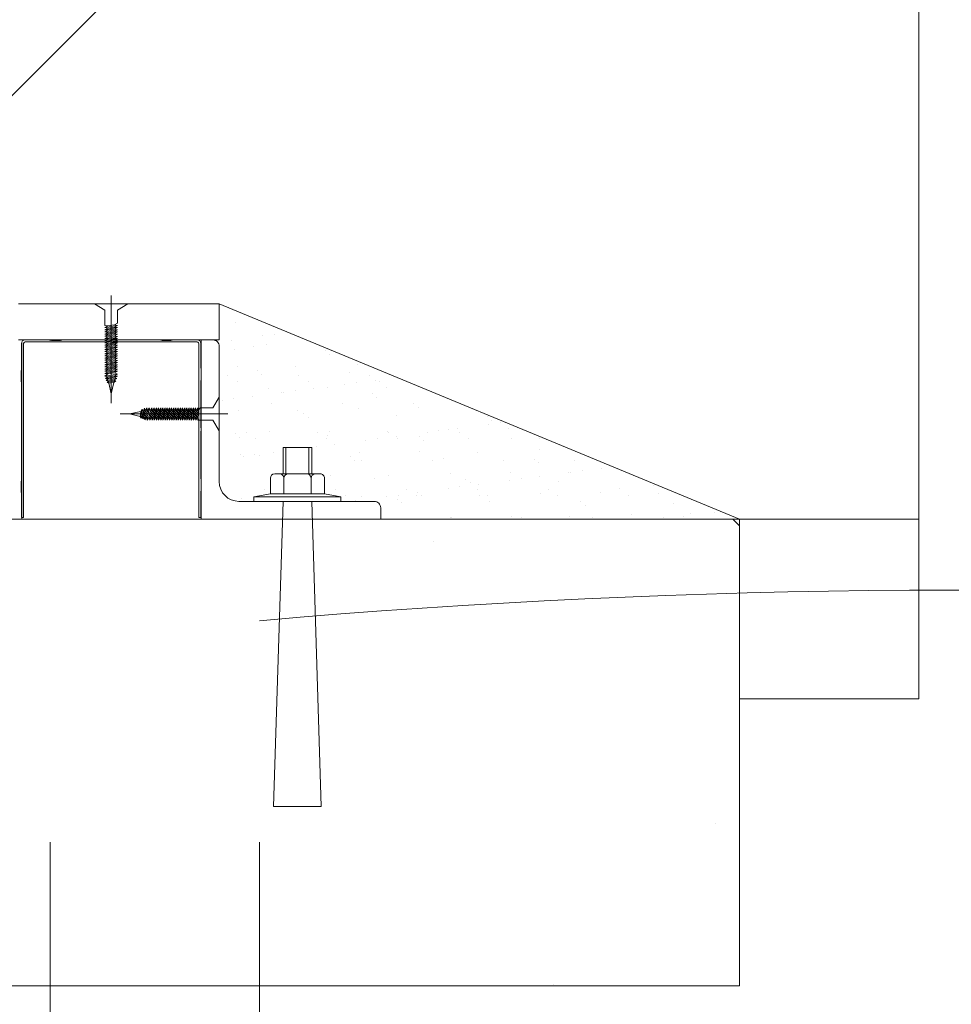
# Model space of a CAD drawing. Header units: millimetres. Extents: x 53645 to 137188, y 78097 to 135542.
# Tile 263 of 288: x 121340 to 121405, y 129178 to 129246. Entities that reach past the tile are written whole.
import ezdxf

# ---------------------------------------------------------------- set-up
doc = ezdxf.new("R2010")
doc.units = ezdxf.units.MM
doc.linetypes.add('CENTER', pattern=[20, 15, -1.7, 1.6, -1.7])
doc.layers.add('doors_windows', color=4, linetype='Continuous', lineweight=5)
doc.layers.add('Wall2', color=40, linetype='Continuous', lineweight=5)

# ---------------------------------------------------------------- blocks, each defined once
blk = doc.blocks.new('dsgdf')
at = {"color": 0, "lineweight": 0, "ltscale": 100}
for p, q in [((152208.681, 47621.547), (152208.681, 47932.771)), ((152223.261, 47621.547), (152223.261, 47860.801)), ((152223.261, 47631.547), (152208.681, 47631.547)), ((152223.261, 47631.547), (152208.681, 47631.547))]:
    blk.add_line(p, q, dxfattribs=at)
at = {"color": 0, "lineweight": 0}
for p, q in [((152256.703, 47631.547), (152161.703, 47631.547)), ((152256.703, 47599.047), (152256.703, 47631.547)), ((152256.703, 47611.547), (152269.203, 47611.547)), ((152161.703, 47599.047), (152256.703, 47599.047)), ((152206.818, 47598.922), (152206.672, 47598.922)), ((152206.672, 47597.285), (152206.672, 47598.922)), ((152206.818, 47586.797), (152206.818, 47598.922)), ((152219.172, 47598.922), (152219.026, 47598.922)), ((152219.026, 47586.797), (152219.026, 47598.922)), ((152219.172, 47598.922), (152219.172, 47597.16)), ((152219.172, 47597.806), (152219.172, 47598.922)), ((152220.453, 47584.047), (152256.703, 47599.047)), ((152232.373, 47599.043), (152232.373, 47599.043)), ((152236.579, 47598.919), (152236.579, 47598.919)), ((152236.661, 47598.889), (152236.661, 47598.889)), ((152240.816, 47598.836), (152240.816, 47598.836)), ((152241.522, 47598.91), (152241.522, 47598.91)), ((152244.877, 47598.855), (152244.877, 47598.855)), ((152246.466, 47598.901), (152246.466, 47598.901)), ((152249.165, 47598.701), (152249.165, 47598.701)), ((152251.41, 47598.892), (152251.41, 47598.892)), ((152251.504, 47599.022), (152251.504, 47599.022)), ((152252.795, 47598.852), (152252.795, 47598.852)), ((152245.952, 47598.104), (152245.952, 47598.104)), ((152253.32, 47598.648), (152253.32, 47598.648)), ((152254.951, 47598.568), (152254.951, 47598.568)), ((152222.01, 47597.588), (152222.01, 47597.588)), ((152229.225, 47597.393), (152229.225, 47597.393)), ((152229.965, 47597.747), (152229.965, 47597.747)), ((152230.359, 47597.453), (152230.359, 47597.453)), ((152232.121, 47597.463), (152232.121, 47597.463)), ((152232.861, 47597.641), (152232.861, 47597.641)), ((152232.948, 47597.354), (152232.948, 47597.354)), ((152233.154, 47597.909), (152233.154, 47597.909)), ((152234.169, 47597.384), (152234.169, 47597.384)), ((152234.514, 47597.4), (152234.514, 47597.4)), ((152238.575, 47597.42), (152238.575, 47597.42)), ((152239.112, 47597.375), (152239.112, 47597.375)), ((152239.307, 47597.781), (152239.307, 47597.781)), ((152244.056, 47597.366), (152244.056, 47597.366)), ((152245.66, 47597.836), (152245.66, 47597.836)), ((152249, 47597.357), (152249, 47597.357)), ((152252.106, 47597.976), (152252.106, 47597.976)), ((152206.641, 47597.089), (152206.672, 47597.285)), ((152206.641, 47596.464), (152206.641, 47597.089)), ((152219.203, 47596.964), (152219.172, 47597.16)), ((152219.203, 47596.339), (152219.203, 47596.964)), ((152223.612, 47596.976), (152223.612, 47596.976)), ((152228.556, 47596.967), (152228.556, 47596.967)), ((152233.499, 47596.958), (152233.499, 47596.958)), ((152234.238, 47597.184), (152234.238, 47597.184)), ((152236.394, 47596.901), (152236.394, 47596.901)), ((152237.221, 47596.792), (152237.221, 47596.792)), ((152238.443, 47596.949), (152238.443, 47596.949)), ((152238.511, 47596.622), (152238.511, 47596.622)), ((152242.863, 47597.265), (152242.863, 47597.265)), ((152243.387, 47596.94), (152243.387, 47596.94)), ((152247.018, 47597.212), (152247.018, 47597.212)), ((152248.33, 47596.931), (152248.33, 47596.931)), ((152250.724, 47596.711), (152250.724, 47596.711)), ((152251.079, 47597.232), (152251.079, 47597.232)), ((152206.641, 47596.464), (152206.672, 47596.268)), ((152206.672, 47592.726), (152206.672, 47596.268)), ((152219.203, 47596.339), (152219.172, 47596.143)), ((152219.172, 47596.143), (152219.172, 47592.994)), ((152224.057, 47596.018), (152224.057, 47596.018)), ((152228.212, 47595.965), (152228.212, 47595.965)), ((152231.281, 47596.193), (152231.281, 47596.193)), ((152232.273, 47595.984), (152232.273, 47595.984)), ((152237.634, 47596.248), (152237.634, 47596.248)), ((152237.926, 47596.516), (152237.926, 47596.516)), ((152240.668, 47596.338), (152240.668, 47596.338)), ((152241.494, 47596.229), (152241.494, 47596.229)), ((152242.785, 47596.059), (152242.785, 47596.059)), ((152244.08, 47596.388), (152244.08, 47596.388)), ((152236.561, 47595.83), (152236.561, 47595.83)), ((152240.716, 47595.777), (152240.716, 47595.777)), ((152244.777, 47595.796), (152244.777, 47595.796)), ((152244.941, 47595.775), (152244.941, 47595.775)), ((152245.767, 47595.667), (152245.767, 47595.667)), ((152247.058, 47595.497), (152247.058, 47595.497)), ((152220.465, 47594.971), (152220.465, 47594.971)), ((152222.111, 47594.671), (152222.111, 47594.671)), ((152222.938, 47594.562), (152222.938, 47594.562)), ((152223.255, 47594.605), (152223.255, 47594.605)), ((152229.608, 47594.66), (152229.608, 47594.66)), ((152229.9, 47594.928), (152229.9, 47594.928)), ((152230.353, 47594.953), (152230.353, 47594.953)), ((152235.297, 47594.944), (152235.297, 47594.944)), ((152236.054, 47594.8), (152236.054, 47594.8)), ((152240.24, 47594.935), (152240.24, 47594.935)), ((152242.406, 47594.854), (152242.406, 47594.854)), ((152242.698, 47595.123), (152242.698, 47595.123)), ((152245.184, 47594.926), (152245.184, 47594.926)), ((152221.91, 47594.529), (152221.91, 47594.529)), ((152224.228, 47594.392), (152224.228, 47594.392)), ((152227.211, 47593.999), (152227.211, 47593.999)), ((152230.259, 47594.394), (152230.259, 47594.394)), ((152234.414, 47594.341), (152234.414, 47594.341)), ((152238.475, 47594.361), (152238.475, 47594.361)), ((152242.763, 47594.206), (152242.763, 47594.206)), ((152221.874, 47593.339), (152221.874, 47593.339)), ((152222.999, 47593.427), (152222.999, 47593.427)), ((152227.943, 47593.418), (152227.943, 47593.418)), ((152228.028, 47593.212), (152228.028, 47593.212)), ((152228.501, 47593.829), (152228.501, 47593.829)), ((152230.658, 47593.546), (152230.658, 47593.546)), ((152231.484, 47593.437), (152231.484, 47593.437)), ((152232.775, 47593.267), (152232.775, 47593.267)), ((152232.887, 47593.409), (152232.887, 47593.409)), ((152234.38, 47593.266), (152234.38, 47593.266)), ((152234.672, 47593.534), (152234.672, 47593.534)), ((152237.83, 47593.4), (152237.83, 47593.4)), ((152240.826, 47593.407), (152240.826, 47593.407)), ((152242.774, 47593.391), (152242.774, 47593.391)), ((152206.672, 47589.577), (152206.672, 47592.726)), ((152219.172, 47592.994), (152219.203, 47592.797)), ((152219.203, 47592.797), (152219.172, 47592.601)), ((152219.172, 47592.601), (152219.172, 47589.452)), ((152221.582, 47593.071), (152221.582, 47593.071)), ((152222.33, 47593), (152222.33, 47593)), ((152223.957, 47592.959), (152223.957, 47592.959)), ((152227.273, 47592.991), (152227.273, 47592.991)), ((152228.112, 47592.906), (152228.112, 47592.906)), ((152232.173, 47592.925), (152232.173, 47592.925)), ((152232.217, 47592.982), (152232.217, 47592.982)), ((152234.931, 47592.983), (152234.931, 47592.983)), ((152235.757, 47592.874), (152235.757, 47592.874)), ((152236.461, 47592.771), (152236.461, 47592.771)), ((152237.048, 47592.704), (152237.048, 47592.704)), ((152237.161, 47592.973), (152237.161, 47592.973)), ((152240.616, 47592.718), (152240.616, 47592.718)), ((152226.646, 47591.946), (152226.646, 47591.946)), ((152232.8, 47591.818), (152232.8, 47591.818)), ((152239.152, 47591.873), (152239.152, 47591.873)), ((152239.204, 47592.42), (152239.204, 47592.42)), ((152239.445, 47592.141), (152239.445, 47592.141)), ((152240.03, 47592.312), (152240.03, 47592.312)), ((152221.81, 47591.47), (152221.81, 47591.47)), ((152225.871, 47591.49), (152225.871, 47591.49)), ((152226.354, 47591.678), (152226.354, 47591.678)), ((152230.159, 47591.335), (152230.159, 47591.335)), ((152234.314, 47591.282), (152234.314, 47591.282)), ((152220.648, 47590.753), (152220.648, 47590.753)), ((152221.474, 47590.644), (152221.474, 47590.644)), ((152222.764, 47590.474), (152222.764, 47590.474)), ((152224.127, 47590.987), (152224.127, 47590.987)), ((152229.071, 47590.978), (152229.071, 47590.978)), ((152231.419, 47590.553), (152231.419, 47590.553)), ((152234.014, 47590.969), (152234.014, 47590.969)), ((152223.857, 47589.9), (152223.857, 47589.9)), ((152224.774, 47590.23), (152224.774, 47590.23)), ((152224.921, 47590.191), (152224.921, 47590.191)), ((152225.747, 47590.082), (152225.747, 47590.082)), ((152227.038, 47589.912), (152227.038, 47589.912)), ((152228.012, 47589.847), (152228.012, 47589.847)), ((152231.126, 47590.285), (152231.126, 47590.285)), ((152232.073, 47589.867), (152232.073, 47589.867)), ((152206.641, 47589.381), (152206.672, 47589.577)), ((152206.641, 47589.381), (152206.641, 47588.756)), ((152219.203, 47589.256), (152219.172, 47589.452)), ((152219.203, 47589.256), (152219.203, 47588.631)), ((152221.717, 47589.452), (152221.717, 47589.452)), ((152226.661, 47589.443), (152226.661, 47589.443)), ((152229.194, 47589.628), (152229.194, 47589.628)), ((152230.02, 47589.519), (152230.02, 47589.519)), ((152231.311, 47589.349), (152231.311, 47589.349)), ((152231.604, 47589.434), (152231.604, 47589.434)), ((152206.641, 47588.756), (152206.672, 47588.559)), ((152206.672, 47586.797), (152206.672, 47588.559)), ((152219.203, 47588.631), (152219.172, 47588.434)), ((152219.172, 47588.434), (152219.172, 47586.797)), ((152220.453, 47588.734), (152220.453, 47586.997)), ((152221.048, 47589.025), (152221.048, 47589.025)), ((152221.71, 47588.412), (152221.71, 47588.412)), ((152223.1, 47588.696), (152223.1, 47588.696)), ((152223.393, 47588.965), (152223.393, 47588.965)), ((152225.771, 47588.431), (152225.771, 47588.431)), ((152225.991, 47589.016), (152225.991, 47589.016)), ((152229.546, 47588.837), (152229.546, 47588.837)), ((152230.935, 47589.007), (152230.935, 47589.007)), ((152230.059, 47588.277), (152230.059, 47588.277)), ((152221.52, 47587.249), (152221.52, 47587.249)), ((152222.845, 47587.012), (152222.845, 47587.012)), ((152227.872, 47587.303), (152227.872, 47587.303)), ((152228.165, 47587.571), (152228.165, 47587.571)), ((152206.453, 47586.547), (152207.473, 47586.547)), ((152208.533, 47586.547), (152206.896, 47586.547)), ((152218.922, 47586.693), (152206.922, 47586.693)), ((152207.12, 47586.547), (152206.922, 47586.547)), ((152206.922, 47586.547), (152208.559, 47586.547)), ((152208.729, 47586.579), (152208.533, 47586.547)), ((152208.756, 47586.579), (152208.559, 47586.547)), ((152209.381, 47586.579), (152208.756, 47586.579)), ((152209.381, 47586.579), (152209.577, 47586.547)), ((152209.577, 47586.547), (152212.726, 47586.547)), ((152212.726, 47586.547), (152212.922, 47586.579)), ((152212.922, 47586.579), (152213.119, 47586.547)), ((152213.119, 47586.547), (152216.268, 47586.547)), ((152216.464, 47586.579), (152216.268, 47586.547)), ((152216.464, 47586.579), (152217.089, 47586.579)), ((152217.089, 47586.579), (152217.285, 47586.547)), ((152217.285, 47586.547), (152218.922, 47586.547)), ((152218.698, 47586.547), (152218.922, 47586.547)), ((152220.453, 47586.547), (152220.453, 47584.047)), ((152221.301, 47586.557), (152221.301, 47586.557)), ((152223.757, 47586.841), (152223.757, 47586.841)), ((152223.457, 47586.273), (152223.457, 47586.273)), ((152224.283, 47586.164), (152224.283, 47586.164)), ((152221.61, 47585.353), (152221.61, 47585.353))]:
    blk.add_line(p, q, dxfattribs=at)
at = {"color": 0}
for p, q in [((152161.703, 47631.547), (152256.703, 47631.547)), ((152243.773, 47631.48), (152243.773, 47631.48)), ((152254.999, 47620.255), (152254.999, 47620.255)), ((152269.203, 47584.047), (152269.203, 47611.547)), ((152235.354, 47600.611), (152235.354, 47600.611)), ((152256.242, 47599.047), (152256.703, 47599.509)), ((152161.703, 47599.047), (152256.703, 47599.047)), ((152206.703, 47599.047), (152206.703, 47586.672)), ((152220.453, 47586.547), (152206.453, 47586.547)), ((152220.453, 47584.047), (152206.453, 47584.047))]:
    blk.add_line(p, q, dxfattribs=at)
at = {"color": 0, "linetype": 'Continuous', "lineweight": 0}
for p, q in [((152224.903, 47597.797), (152224.242, 47619.052)), ((152224.242, 47619.052), (152227.564, 47619.052)), ((152226.903, 47597.797), (152227.564, 47619.052)), ((152222.87, 47597.477), (152222.87, 47597.797)), ((152222.87, 47597.797), (152225.903, 47597.797)), ((152224.013, 47597.283), (152222.87, 47597.477)), ((152222.87, 47597.477), (152225.903, 47597.477)), ((152228.935, 47597.797), (152225.903, 47597.797)), ((152228.935, 47597.477), (152225.903, 47597.477)), ((152227.793, 47597.283), (152228.935, 47597.477)), ((152228.935, 47597.477), (152228.935, 47597.797)), ((152224.958, 47597.283), (152224.013, 47597.283)), ((152224.013, 47597.283), (152227.793, 47597.283)), ((152224.013, 47596.185), (152224.013, 47597.283)), ((152226.903, 47597.283), (152224.903, 47597.283)), ((152226.848, 47597.283), (152224.958, 47597.283)), ((152224.958, 47596.185), (152224.958, 47597.283)), ((152227.793, 47597.283), (152226.848, 47597.283)), ((152226.848, 47596.185), (152226.848, 47597.283)), ((152227.793, 47596.185), (152227.793, 47597.283)), ((152224.315, 47595.883), (152227.491, 47595.883)), ((152224.903, 47594.052), (152224.903, 47595.883)), ((152225.103, 47594.052), (152225.103, 47595.883)), ((152226.703, 47594.052), (152226.703, 47595.883)), ((152226.903, 47594.052), (152226.903, 47595.883)), ((152224.903, 47594.052), (152226.903, 47594.052))]:
    blk.add_line(p, q, dxfattribs=at)
at = {"color": 0, "lineweight": 15}
for p, q in [((152219.203, 47599.047), (152231.703, 47599.047)), ((152219.203, 47599.047), (152219.203, 47586.547)), ((152231.703, 47599.047), (152231.703, 47598.247)), ((152221.828, 47597.797), (152231.253, 47597.797)), ((152220.453, 47596.422), (152220.453, 47586.997)), ((152219.203, 47586.547), (152220.003, 47586.547))]:
    blk.add_line(p, q, dxfattribs=at)
at = {"color": 0, "lineweight": 0, "ltscale": 0.05}
for p, q in [((152220.453, 47592.877), (152220.016, 47592.148)), ((152220.453, 47590.542), (152220.453, 47592.877)), ((152214.203, 47591.71), (152214.935, 47591.874)), ((152214.984, 47592.003), (152214.935, 47591.874)), ((152214.986, 47591.534), (152214.936, 47591.874)), ((152214.984, 47592.003), (152215.085, 47591.893)), ((152215.092, 47591.377), (152214.984, 47592.003)), ((152215.128, 47592.057), (152215.085, 47591.893)), ((152215.14, 47591.534), (152215.085, 47591.893)), ((152215.128, 47592.057), (152215.231, 47591.939)), ((152215.256, 47591.315), (152215.128, 47592.057)), ((152215.273, 47592.111), (152215.231, 47591.939)), ((152215.3, 47591.481), (152215.231, 47591.939)), ((152215.273, 47592.111), (152215.383, 47591.939)), ((152215.416, 47591.272), (152215.273, 47592.111)), ((152215.419, 47592.148), (152215.383, 47591.939)), ((152215.452, 47591.481), (152215.383, 47591.939)), ((152215.419, 47592.148), (152215.58, 47591.939)), ((152215.568, 47591.272), (152215.419, 47592.148)), ((152215.616, 47592.148), (152215.58, 47591.939)), ((152215.649, 47591.481), (152215.58, 47591.939)), ((152215.649, 47591.481), (152215.58, 47591.939)), ((152215.766, 47591.272), (152215.616, 47592.148)), ((152215.616, 47592.148), (152215.732, 47591.939)), ((152215.768, 47592.148), (152215.732, 47591.939)), ((152215.802, 47591.481), (152215.732, 47591.939)), ((152215.768, 47592.148), (152215.885, 47591.939)), ((152215.918, 47591.272), (152215.768, 47592.148)), ((152215.92, 47592.148), (152215.885, 47591.939)), ((152215.954, 47591.481), (152215.885, 47591.939)), ((152215.92, 47592.148), (152216.037, 47591.939)), ((152216.07, 47591.272), (152215.92, 47592.148)), ((152216.073, 47592.148), (152216.037, 47591.939)), ((152216.106, 47591.481), (152216.037, 47591.939)), ((152216.073, 47592.148), (152216.189, 47591.939)), ((152216.222, 47591.272), (152216.073, 47592.148)), ((152216.225, 47592.148), (152216.189, 47591.939)), ((152216.258, 47591.481), (152216.189, 47591.939)), ((152216.258, 47591.481), (152216.189, 47591.939)), ((152216.225, 47592.148), (152216.341, 47591.939)), ((152216.374, 47591.272), (152216.225, 47592.148)), ((152216.377, 47592.148), (152216.341, 47591.939)), ((152216.41, 47591.481), (152216.341, 47591.939)), ((152216.377, 47592.148), (152216.493, 47591.939)), ((152216.526, 47591.272), (152216.377, 47592.148)), ((152216.529, 47592.148), (152216.493, 47591.939)), ((152216.562, 47591.481), (152216.493, 47591.939)), ((152216.529, 47592.148), (152216.645, 47591.939)), ((152216.679, 47591.272), (152216.529, 47592.148)), ((152216.681, 47592.148), (152216.645, 47591.939)), ((152216.715, 47591.481), (152216.645, 47591.939)), ((152216.681, 47592.148), (152216.798, 47591.939)), ((152216.831, 47591.272), (152216.681, 47592.148)), ((152216.833, 47592.148), (152216.798, 47591.939)), ((152216.867, 47591.481), (152216.798, 47591.939)), ((152216.833, 47592.148), (152216.95, 47591.939)), ((152216.983, 47591.272), (152216.833, 47592.148)), ((152216.986, 47592.148), (152216.95, 47591.939)), ((152217.019, 47591.481), (152216.95, 47591.939)), ((152216.986, 47592.148), (152217.102, 47591.939)), ((152217.135, 47591.272), (152216.986, 47592.148)), ((152217.138, 47592.148), (152217.102, 47591.939)), ((152217.171, 47591.481), (152217.102, 47591.939)), ((152217.138, 47592.148), (152217.254, 47591.939)), ((152217.287, 47591.272), (152217.138, 47592.148)), ((152217.29, 47592.148), (152217.254, 47591.939)), ((152217.323, 47591.481), (152217.254, 47591.939)), ((152217.29, 47592.148), (152217.406, 47591.939)), ((152217.439, 47591.272), (152217.29, 47592.148)), ((152217.442, 47592.148), (152217.406, 47591.939)), ((152217.475, 47591.481), (152217.406, 47591.939)), ((152217.442, 47592.148), (152217.558, 47591.939)), ((152217.592, 47591.272), (152217.442, 47592.148)), ((152217.594, 47592.148), (152217.558, 47591.939)), ((152217.628, 47591.481), (152217.558, 47591.939)), ((152217.594, 47592.148), (152217.711, 47591.939)), ((152217.744, 47591.272), (152217.594, 47592.148)), ((152217.746, 47592.148), (152217.711, 47591.939)), ((152217.78, 47591.481), (152217.711, 47591.939)), ((152217.746, 47592.148), (152217.863, 47591.939)), ((152217.896, 47591.272), (152217.746, 47592.148)), ((152217.899, 47592.148), (152217.863, 47591.939)), ((152217.932, 47591.481), (152217.863, 47591.939)), ((152217.899, 47592.148), (152218.015, 47591.939)), ((152218.048, 47591.272), (152217.899, 47592.148)), ((152218.051, 47592.148), (152218.015, 47591.939)), ((152218.084, 47591.481), (152218.015, 47591.939)), ((152218.051, 47592.148), (152218.167, 47591.939)), ((152218.2, 47591.272), (152218.051, 47592.148)), ((152218.203, 47592.148), (152218.167, 47591.939)), ((152218.236, 47591.481), (152218.167, 47591.939)), ((152218.203, 47592.148), (152218.319, 47591.939)), ((152218.352, 47591.272), (152218.203, 47592.148)), ((152218.355, 47592.148), (152218.319, 47591.939)), ((152218.388, 47591.481), (152218.319, 47591.939)), ((152218.355, 47592.148), (152218.471, 47591.939)), ((152218.505, 47591.272), (152218.355, 47592.148)), ((152218.507, 47592.148), (152218.471, 47591.939)), ((152218.541, 47591.481), (152218.471, 47591.939)), ((152218.507, 47592.148), (152218.624, 47591.939)), ((152218.657, 47591.272), (152218.507, 47592.148)), ((152218.659, 47592.148), (152218.624, 47591.939)), ((152218.693, 47591.481), (152218.624, 47591.939)), ((152218.659, 47592.148), (152218.776, 47591.939)), ((152218.809, 47591.272), (152218.659, 47592.148)), ((152218.812, 47592.148), (152218.776, 47591.939)), ((152218.845, 47591.481), (152218.776, 47591.939)), ((152218.961, 47591.272), (152218.812, 47592.148)), ((152218.812, 47592.148), (152218.928, 47591.939)), ((152218.964, 47592.148), (152218.928, 47591.939)), ((152218.997, 47591.481), (152218.928, 47591.939)), ((152220.016, 47592.148), (152218.964, 47592.148)), ((152214.203, 47591.71), (152214.987, 47591.534)), ((152215.092, 47591.377), (152214.987, 47591.534)), ((152215.092, 47591.377), (152215.14, 47591.534)), ((152215.256, 47591.315), (152215.14, 47591.534)), ((152215.256, 47591.315), (152215.3, 47591.481)), ((152215.416, 47591.272), (152215.3, 47591.481)), ((152215.416, 47591.272), (152215.452, 47591.481)), ((152215.568, 47591.272), (152215.452, 47591.481)), ((152215.568, 47591.272), (152215.649, 47591.481)), ((152215.766, 47591.272), (152215.649, 47591.481)), ((152215.766, 47591.272), (152215.802, 47591.481)), ((152215.918, 47591.272), (152215.802, 47591.481)), ((152215.918, 47591.272), (152215.954, 47591.481)), ((152216.07, 47591.272), (152215.954, 47591.481)), ((152216.07, 47591.272), (152216.106, 47591.481)), ((152216.222, 47591.272), (152216.106, 47591.481)), ((152216.222, 47591.272), (152216.258, 47591.481)), ((152216.374, 47591.272), (152216.258, 47591.481)), ((152216.374, 47591.272), (152216.41, 47591.481)), ((152216.526, 47591.272), (152216.41, 47591.481)), ((152216.526, 47591.272), (152216.562, 47591.481)), ((152216.679, 47591.272), (152216.562, 47591.481)), ((152216.679, 47591.272), (152216.715, 47591.481)), ((152216.831, 47591.272), (152216.715, 47591.481)), ((152216.831, 47591.272), (152216.867, 47591.481)), ((152216.983, 47591.272), (152216.867, 47591.481)), ((152216.983, 47591.272), (152217.019, 47591.481)), ((152217.135, 47591.272), (152217.019, 47591.481)), ((152217.135, 47591.272), (152217.171, 47591.481)), ((152217.287, 47591.272), (152217.171, 47591.481)), ((152217.287, 47591.272), (152217.323, 47591.481)), ((152217.439, 47591.272), (152217.323, 47591.481)), ((152217.439, 47591.272), (152217.475, 47591.481)), ((152217.592, 47591.272), (152217.475, 47591.481)), ((152217.592, 47591.272), (152217.628, 47591.481)), ((152217.744, 47591.272), (152217.628, 47591.481)), ((152217.744, 47591.272), (152217.78, 47591.481)), ((152217.896, 47591.272), (152217.78, 47591.481)), ((152217.896, 47591.272), (152217.932, 47591.481)), ((152218.048, 47591.272), (152217.932, 47591.481)), ((152218.048, 47591.272), (152218.084, 47591.481)), ((152218.2, 47591.272), (152218.084, 47591.481)), ((152218.2, 47591.272), (152218.236, 47591.481)), ((152218.352, 47591.272), (152218.236, 47591.481)), ((152218.352, 47591.272), (152218.388, 47591.481)), ((152218.505, 47591.272), (152218.388, 47591.481)), ((152218.505, 47591.272), (152218.541, 47591.481)), ((152218.657, 47591.272), (152218.541, 47591.481)), ((152218.657, 47591.272), (152218.693, 47591.481)), ((152218.809, 47591.272), (152218.693, 47591.481)), ((152218.809, 47591.272), (152218.845, 47591.481)), ((152218.961, 47591.272), (152218.845, 47591.481)), ((152218.961, 47591.272), (152218.997, 47591.481)), ((152219.113, 47591.272), (152218.997, 47591.481)), ((152220.016, 47591.272), (152219.113, 47591.272)), ((152220.016, 47591.272), (152220.453, 47590.542)), ((152212.925, 47590.297), (152212.761, 47589.566)), ((152212.925, 47590.297), (152213.101, 47589.514)), ((152212.487, 47589.082), (152212.696, 47589.118)), ((152212.487, 47589.082), (152212.696, 47588.921)), ((152213.363, 47588.933), (152212.487, 47589.082)), ((152212.524, 47589.228), (152212.696, 47589.27)), ((152212.524, 47589.228), (152212.696, 47589.118)), ((152213.363, 47589.085), (152212.524, 47589.228)), ((152212.578, 47589.373), (152212.742, 47589.415)), ((152212.578, 47589.373), (152212.696, 47589.27)), ((152213.32, 47589.244), (152212.578, 47589.373)), ((152212.632, 47589.517), (152212.761, 47589.566)), ((152212.632, 47589.517), (152212.742, 47589.415)), ((152213.258, 47589.409), (152212.632, 47589.517)), ((152213.155, 47589.201), (152212.696, 47589.27)), ((152213.155, 47589.049), (152212.696, 47589.118)), ((152213.101, 47589.361), (152212.742, 47589.415)), ((152213.101, 47589.515), (152212.761, 47589.565)), ((152213.258, 47589.409), (152213.101, 47589.514)), ((152213.258, 47589.409), (152213.101, 47589.361)), ((152213.32, 47589.244), (152213.101, 47589.361)), ((152213.32, 47589.244), (152213.155, 47589.201)), ((152213.363, 47589.085), (152213.155, 47589.201)), ((152213.363, 47589.085), (152213.155, 47589.049)), ((152212.487, 47588.885), (152212.696, 47588.921)), ((152213.363, 47588.735), (152212.487, 47588.885)), ((152212.487, 47588.885), (152212.696, 47588.768)), ((152212.487, 47588.733), (152212.696, 47588.768)), ((152212.487, 47588.733), (152212.696, 47588.616)), ((152213.363, 47588.583), (152212.487, 47588.733)), ((152212.487, 47588.58), (152212.696, 47588.616)), ((152212.487, 47588.58), (152212.696, 47588.464)), ((152213.363, 47588.431), (152212.487, 47588.58)), ((152212.487, 47588.428), (152212.696, 47588.464)), ((152212.487, 47588.428), (152212.696, 47588.312)), ((152213.363, 47588.279), (152212.487, 47588.428)), ((152213.155, 47588.852), (152212.696, 47588.921)), ((152213.155, 47588.852), (152212.696, 47588.921)), ((152213.155, 47588.699), (152212.696, 47588.768)), ((152213.155, 47588.547), (152212.696, 47588.616)), ((152213.155, 47588.395), (152212.696, 47588.464)), ((152213.363, 47588.933), (152213.155, 47589.049)), ((152213.363, 47588.933), (152213.155, 47588.852)), ((152213.363, 47588.735), (152213.155, 47588.852)), ((152213.363, 47588.735), (152213.155, 47588.699)), ((152213.363, 47588.583), (152213.155, 47588.699)), ((152213.363, 47588.583), (152213.155, 47588.547)), ((152213.363, 47588.431), (152213.155, 47588.547)), ((152213.363, 47588.431), (152213.155, 47588.395)), ((152213.363, 47588.279), (152213.155, 47588.395)), ((152212.487, 47588.276), (152212.696, 47588.312)), ((152212.487, 47588.276), (152212.696, 47588.16)), ((152213.363, 47588.127), (152212.487, 47588.276)), ((152212.487, 47588.124), (152212.696, 47588.16)), ((152212.487, 47588.124), (152212.696, 47588.008)), ((152213.363, 47587.974), (152212.487, 47588.124)), ((152212.487, 47587.972), (152212.696, 47588.008)), ((152212.487, 47587.972), (152212.696, 47587.855)), ((152213.363, 47587.822), (152212.487, 47587.972)), ((152212.487, 47587.82), (152212.696, 47587.855)), ((152212.487, 47587.82), (152212.696, 47587.703)), ((152213.363, 47587.67), (152212.487, 47587.82)), ((152212.487, 47587.667), (152212.696, 47587.703)), ((152213.155, 47588.243), (152212.696, 47588.312)), ((152213.155, 47588.243), (152212.696, 47588.312)), ((152213.155, 47588.091), (152212.696, 47588.16)), ((152213.155, 47587.939), (152212.696, 47588.008)), ((152213.155, 47587.786), (152212.696, 47587.855)), ((152213.155, 47587.634), (152212.696, 47587.703)), ((152213.363, 47588.279), (152213.155, 47588.243)), ((152213.363, 47588.127), (152213.155, 47588.243)), ((152213.363, 47588.127), (152213.155, 47588.091)), ((152213.363, 47587.974), (152213.155, 47588.091)), ((152213.363, 47587.974), (152213.155, 47587.939)), ((152213.363, 47587.822), (152213.155, 47587.939)), ((152213.363, 47587.822), (152213.155, 47587.786)), ((152213.363, 47587.67), (152213.155, 47587.786)), ((152212.487, 47587.667), (152212.696, 47587.551)), ((152213.363, 47587.518), (152212.487, 47587.667)), ((152212.487, 47587.515), (152212.696, 47587.551)), ((152212.487, 47587.515), (152212.696, 47587.399)), ((152213.363, 47587.366), (152212.487, 47587.515)), ((152212.487, 47587.363), (152212.696, 47587.399)), ((152212.487, 47587.363), (152212.696, 47587.247)), ((152213.363, 47587.214), (152212.487, 47587.363)), ((152212.487, 47587.211), (152212.696, 47587.247)), ((152212.487, 47587.211), (152212.696, 47587.095)), ((152213.363, 47587.061), (152212.487, 47587.211)), ((152212.487, 47587.059), (152212.696, 47587.095)), ((152212.487, 47587.059), (152212.696, 47586.943)), ((152213.363, 47586.909), (152212.487, 47587.059)), ((152213.155, 47587.482), (152212.696, 47587.551)), ((152213.155, 47587.33), (152212.696, 47587.399)), ((152213.155, 47587.178), (152212.696, 47587.247)), ((152213.155, 47587.026), (152212.696, 47587.095)), ((152213.363, 47587.67), (152213.155, 47587.634)), ((152213.363, 47587.518), (152213.155, 47587.634)), ((152213.363, 47587.518), (152213.155, 47587.482)), ((152213.363, 47587.366), (152213.155, 47587.482)), ((152213.363, 47587.366), (152213.155, 47587.33)), ((152213.363, 47587.214), (152213.155, 47587.33)), ((152213.363, 47587.214), (152213.155, 47587.178)), ((152213.363, 47587.061), (152213.155, 47587.178)), ((152213.363, 47587.061), (152213.155, 47587.026)), ((152213.363, 47586.909), (152213.155, 47587.026)), ((152212.487, 47586.907), (152212.696, 47586.943)), ((152212.487, 47586.907), (152212.696, 47586.79)), ((152213.363, 47586.757), (152212.487, 47586.907)), ((152212.487, 47586.754), (152212.696, 47586.79)), ((152212.487, 47586.754), (152212.696, 47586.638)), ((152213.363, 47586.605), (152212.487, 47586.754)), ((152212.487, 47586.602), (152212.696, 47586.638)), ((152212.487, 47586.602), (152212.696, 47586.486)), ((152213.363, 47586.453), (152212.487, 47586.602)), ((152212.487, 47586.45), (152212.696, 47586.486)), ((152212.487, 47586.45), (152212.696, 47586.334)), ((152213.363, 47586.301), (152212.487, 47586.45)), ((152212.487, 47586.298), (152212.696, 47586.334)), ((152213.155, 47586.873), (152212.696, 47586.943)), ((152213.155, 47586.721), (152212.696, 47586.79)), ((152213.155, 47586.569), (152212.696, 47586.638)), ((152213.155, 47586.417), (152212.696, 47586.486)), ((152213.155, 47586.265), (152212.696, 47586.334)), ((152213.363, 47586.909), (152213.155, 47586.873)), ((152213.363, 47586.757), (152213.155, 47586.873)), ((152213.363, 47586.757), (152213.155, 47586.721)), ((152213.363, 47586.605), (152213.155, 47586.721)), ((152213.363, 47586.605), (152213.155, 47586.569)), ((152213.363, 47586.453), (152213.155, 47586.569)), ((152213.363, 47586.453), (152213.155, 47586.417)), ((152213.363, 47586.301), (152213.155, 47586.417)), ((152212.487, 47586.298), (152212.696, 47586.182)), ((152213.363, 47586.148), (152212.487, 47586.298)), ((152212.487, 47586.146), (152212.696, 47586.182)), ((152212.487, 47586.146), (152212.696, 47586.03)), ((152213.363, 47585.996), (152212.487, 47586.146)), ((152212.487, 47585.994), (152212.696, 47586.03)), ((152212.487, 47585.994), (152212.696, 47585.877)), ((152213.363, 47585.844), (152212.487, 47585.994)), ((152212.487, 47585.841), (152212.696, 47585.877)), ((152212.487, 47585.841), (152212.696, 47585.725)), ((152213.363, 47585.692), (152212.487, 47585.841)), ((152212.487, 47585.689), (152212.696, 47585.725)), ((152213.363, 47585.54), (152212.487, 47585.689)), ((152212.487, 47585.689), (152212.696, 47585.573)), ((152213.155, 47586.113), (152212.696, 47586.182)), ((152213.155, 47585.96), (152212.696, 47586.03)), ((152213.155, 47585.808), (152212.696, 47585.877)), ((152213.155, 47585.656), (152212.696, 47585.725)), ((152213.363, 47586.301), (152213.155, 47586.265)), ((152213.363, 47586.148), (152213.155, 47586.265)), ((152213.363, 47586.148), (152213.155, 47586.113)), ((152213.363, 47585.996), (152213.155, 47586.113)), ((152213.363, 47585.996), (152213.155, 47585.96)), ((152213.363, 47585.844), (152213.155, 47585.96)), ((152213.363, 47585.844), (152213.155, 47585.808)), ((152213.363, 47585.692), (152213.155, 47585.808)), ((152213.363, 47585.692), (152213.155, 47585.656)), ((152213.363, 47585.54), (152213.155, 47585.656)), ((152212.487, 47585.537), (152212.696, 47585.573)), ((152212.487, 47584.485), (152212.487, 47585.537)), ((152213.155, 47585.504), (152212.696, 47585.573)), ((152213.363, 47585.54), (152213.155, 47585.504)), ((152213.363, 47585.388), (152213.155, 47585.504)), ((152213.363, 47584.485), (152213.363, 47585.388)), ((152211.758, 47584.047), (152212.487, 47584.485)), ((152213.363, 47584.485), (152214.093, 47584.047)), ((152214.093, 47584.047), (152211.758, 47584.047))]:
    blk.add_line(p, q, dxfattribs=at)
at = {"color": 0, "linetype": 'CENTER', "lineweight": 0, "ltscale": 0.5}
for p, q in [((152213.545, 47591.71), (152221.052, 47591.71)), ((152212.925, 47590.956), (152212.925, 47583.449))]:
    blk.add_line(p, q, dxfattribs=at)
at = {"color": 0, "lineweight": 0, "ltscale": 100}
blk.add_arc((152272.122, 48165.901), 561.922, 265.01164, 301.79957, dxfattribs=at)
at = {"color": 0, "lineweight": 15}
for centre, radius, start, end in [((152231.253, 47598.247), 0.45, 270, 0), ((152221.828, 47596.422), 1.375, 90, 180), ((152220.003, 47586.997), 0.45, 270, 0)]:
    blk.add_arc(centre, radius, start, end, dxfattribs=at)
at = {"color": 0, "linetype": 'Continuous', "lineweight": 0}
for centre, start, end in [((152224.315, 47596.185), 180, 270), ((152224.656, 47596.185), 270, 0), ((152225.26, 47596.185), 180, 270), ((152226.546, 47596.185), 270, 0), ((152227.15, 47596.185), 180, 270), ((152227.491, 47596.185), 270, 0)]:
    blk.add_arc(centre, 0.302, start, end, dxfattribs=at)
at = {"color": 0, "lineweight": 0}
for centre, radius, start, end in [((152206.922, 47586.797), 0.25, 180, 270), ((152206.922, 47586.797), 0.104, 180, 270), ((152218.922, 47586.797), 0.25, 270, 0), ((152218.922, 47586.797), 0.104, 270, 0)]:
    blk.add_arc(centre, radius, start, end, dxfattribs=at)

msp = doc.modelspace()

# ---------------------------------------------------------------- linework, layer by layer
at = {"layer": 'Wall2', "ltscale": 100}
for points in [[(121402.329, 130576.371), (121402.328, 129211.526)], [(121309.601, 129211.526), (121402.329, 129304.254)], [(121402.328, 129211.526), (121282.328, 129211.526)]]:
    msp.add_lwpolyline(points, dxfattribs=at)

# ---------------------------------------------------------------- block references
at = {"layer": 'doors_windows', "color": 0, "linetype": 'ByBlock', "lineweight": 9, "extrusion": (0, 0, -1), "zscale": -1, "rotation": 180}
msp.add_blockref('dsgdf', (30866.875, 176810.573), dxfattribs=at)

doc.saveas('drawing.dxf')
